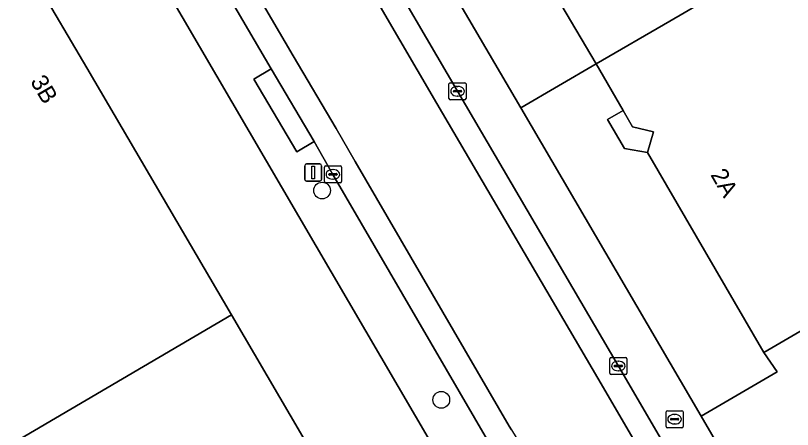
# Model space of a CAD drawing. Extents: x 157692 to 159674, y 381452 to 383291.
# Drawn here: x 159047.52 to 159093.09, y 382390.62 to 382414.88 of the extents above; entities that cross this region are included whole.
import ezdxf

# ---------------------------------------------------------------- set-up
doc = ezdxf.new("R2010")
doc.units = 0
for name, color, linetype in [('IMGEO_Boom', 7, 'Continuous'), ('IMGEO_Brandkraan', 7, 'Continuous'), ('IMGEO_Erf', 7, 'Continuous'), ('IMGEO_Hek', 7, 'Continuous'), ('IMGEO_Kolk', 7, 'Continuous'), ('IMGEO_Lichtmast', 7, 'Continuous'), ('IMGEO_Pand', 7, 'Continuous'), ('IMGEO_Pand_nummerreeks', 7, 'Continuous'), ('IMGEO_Parkeervlak_open', 7, 'Continuous'), ('IMGEO_Rijbaan_lokaal_gesloten', 7, 'Continuous'), ('IMGEO_Voetpad_open', 7, 'Continuous')]:
    doc.layers.add(name, color=color, linetype=linetype)

msp = doc.modelspace()

# ---------------------------------------------------------------- linework, layer by layer
at = {"layer": 'IMGEO_Boom'}
for centre in [(159065.497, 382404.625), (159072.491, 382392.355)]:
    msp.add_circle(centre, 0.489, dxfattribs=at)
at = {"layer": 'IMGEO_Brandkraan'}
for p, q in [((159085.673, 382390.793), (159085.673, 382391.645)), ((159085.748, 382391.719), (159086.6, 382391.719)), ((159086.674, 382391.645), (159086.674, 382390.793)), ((159085.932, 382391.213), (159085.932, 382391.225)), ((159086.37, 382391.176), (159085.972, 382391.176)), ((159085.975, 382391.262), (159086.373, 382391.262)), ((159086.161, 382391.499), (159086.186, 382391.499)), ((159086.416, 382391.225), (159086.416, 382391.213)), ((159086.6, 382390.719), (159085.748, 382390.719)), ((159086.184, 382390.939), (159086.159, 382390.939))]:
    msp.add_line(p, q, dxfattribs=at)
for points in [[(159085.673, 382390.793), (159085.673, 382391.645)], [(159085.748, 382391.719), (159086.6, 382391.719)], [(159086.674, 382391.645), (159086.674, 382390.793)], [(159086.6, 382390.719), (159085.748, 382390.719)]]:
    msp.add_lwpolyline(points, dxfattribs=at)
for centre, radius, start, end in [((159085.75, 382391.643), 0.0765, 91.552, 178.448), ((159085.75, 382391.643), 0.0765, 91.552, 178.448), ((159086.598, 382391.643), 0.0765, 1.552, 88.448), ((159086.598, 382391.643), 0.0765, 1.552, 88.448), ((159085.972, 382391.222), 0.0403, 85.8775, 175.7526), ((159085.969, 382391.212), 0.0366, 178.938, 274.7102), ((159086.373, 382391.219), 0.043, 264.8664, 352.4533), ((159086.377, 382391.224), 0.0386, 1.7309, 96.639), ((159085.75, 382390.795), 0.0765, 181.552, 268.448), ((159085.75, 382390.795), 0.0765, 181.552, 268.448), ((159086.598, 382390.795), 0.0765, 271.552, 358.448), ((159086.598, 382390.795), 0.0765, 271.552, 358.448)]:
    msp.add_arc(centre, radius, start, end, dxfattribs=at)
for centre, major_axis, ratio, start_param, end_param in [((159086.16, 382391.219), (-0.387, 0.002), 0.722429, 4.712389, 7.853982), ((159086.185, 382391.219), (-0.39, 0.002), 0.717154, 1.570796, 4.712389)]:
    msp.add_ellipse(centre, major_axis=major_axis, ratio=ratio, start_param=start_param, end_param=end_param, dxfattribs=at)
at = {"layer": 'IMGEO_Erf'}
for points in [[(159273.494, 382285.815), (159328.456, 382317.435), (159293.957, 382373.753), (159216.622, 382500), (159163.39, 382587.536), (159160.939, 382586.067), (159166.124, 382577.149), (159166.385, 382577.301), (159191.551, 382534.13), (159211.779, 382499.43), (159076.554, 382420.561), (159081.564, 382412.044), (159085.887, 382414.558), (159216.554, 382490.535), (159226.388, 382473.62), (159095.722, 382397.643), (159091.399, 382395.129), (159092.197, 382393.998), (159087.731, 382391.406), (159103.11, 382364.958), (159146.26, 382291.081)], [(159142.471, 382268.948), (159132.631, 382285.807), (159131.323, 382287.914), (159118.094, 382310.535), (159117.626, 382311.245), (159090.759, 382357.551), (159082.624, 382371.462), (159048.553, 382429.785), (159044.016, 382437.53), (159038.682, 382446.625), (159035.125, 382452.659), (159026.422, 382467.604), (159019.413, 382479.835)], [(158977.955, 382388.707), (159000, 382401.564), (159012.563, 382408.891), (159038.694, 382424.131), (159043.016, 382426.645), (159048.749, 382416.85), (159051.689, 382411.827), (159060.174, 382397.329), (159077.523, 382367.685), (159073.208, 382365.16), (159020.635, 382334.39), (159026.807, 382328.358), (159025.733, 382323.717), (159025.864, 382323.794), (159037.037, 382330.336), (159081.152, 382356.17), (159085.466, 382358.697), (159113.824, 382310.271), (159101.565, 382303.091), (159101.19, 382302.872), (159105.694, 382295.18), (159102.438, 382293.274)]]:
    msp.add_lwpolyline(points, dxfattribs=at)
msp.add_lwpolyline([(159083.152, 382409.312), (159082.245, 382408.784), (159083.235, 382407.081), (159084.58, 382406.857), (159084.938, 382408.072), (159083.705, 382408.361)], close=True, dxfattribs=at)
at = {"layer": 'IMGEO_Hek'}
msp.add_lwpolyline([(159161.827, 382265.491), (159159.385, 382269.716), (159159.154, 382269.539), (159145.077, 382293.575), (159087.731, 382391.406)], dxfattribs=at)
at = {"layer": 'IMGEO_Kolk'}
for p, q in [((159072.939, 382410.019), (159072.939, 382410.871)), ((159073.014, 382410.945), (159073.866, 382410.945)), ((159073.94, 382410.871), (159073.94, 382410.019)), ((159073.198, 382410.439), (159073.198, 382410.451)), ((159073.636, 382410.402), (159073.238, 382410.402)), ((159073.241, 382410.488), (159073.639, 382410.488)), ((159073.427, 382410.725), (159073.452, 382410.725)), ((159073.682, 382410.451), (159073.682, 382410.439)), ((159073.866, 382409.945), (159073.014, 382409.945)), ((159073.45, 382410.165), (159073.425, 382410.165)), ((159065.632, 382405.147), (159065.632, 382405.999)), ((159065.707, 382406.073), (159066.559, 382406.073)), ((159066.12, 382405.853), (159066.145, 382405.853)), ((159066.633, 382405.999), (159066.633, 382405.147)), ((159065.891, 382405.567), (159065.891, 382405.579)), ((159066.329, 382405.53), (159065.931, 382405.53)), ((159065.934, 382405.616), (159066.332, 382405.616)), ((159066.143, 382405.293), (159066.118, 382405.293)), ((159066.375, 382405.579), (159066.375, 382405.567)), ((159066.559, 382405.073), (159065.707, 382405.073)), ((159082.45, 382394.836), (159083.302, 382394.836)), ((159082.375, 382393.91), (159082.375, 382394.762)), ((159082.634, 382394.33), (159082.634, 382394.342)), ((159082.677, 382394.379), (159083.075, 382394.379)), ((159082.863, 382394.616), (159082.888, 382394.616)), ((159083.118, 382394.342), (159083.118, 382394.33)), ((159083.376, 382394.762), (159083.376, 382393.91)), ((159083.072, 382394.293), (159082.674, 382394.293)), ((159082.886, 382394.056), (159082.861, 382394.056)), ((159083.302, 382393.836), (159082.45, 382393.836))]:
    msp.add_line(p, q, dxfattribs=at)
for points in [[(159072.939, 382410.019), (159072.939, 382410.871)], [(159073.014, 382410.945), (159073.866, 382410.945)], [(159073.94, 382410.871), (159073.94, 382410.019)], [(159073.866, 382409.945), (159073.014, 382409.945)], [(159065.632, 382405.147), (159065.632, 382405.999)], [(159065.707, 382406.073), (159066.559, 382406.073)], [(159066.633, 382405.999), (159066.633, 382405.147)], [(159066.559, 382405.073), (159065.707, 382405.073)], [(159082.45, 382394.836), (159083.302, 382394.836)], [(159082.375, 382393.91), (159082.375, 382394.762)], [(159083.376, 382394.762), (159083.376, 382393.91)], [(159083.302, 382393.836), (159082.45, 382393.836)]]:
    msp.add_lwpolyline(points, dxfattribs=at)
for centre, radius, start, end in [((159073.016, 382410.869), 0.0765, 91.552, 178.448), ((159073.016, 382410.869), 0.0765, 91.552, 178.448), ((159073.864, 382410.869), 0.0765, 1.552, 88.448), ((159073.864, 382410.869), 0.0765, 1.552, 88.448), ((159073.238, 382410.448), 0.0403, 85.8775, 175.7526), ((159073.235, 382410.438), 0.0366, 178.938, 274.7102), ((159073.639, 382410.445), 0.043, 264.8664, 352.4533), ((159073.643, 382410.45), 0.0386, 1.7309, 96.639), ((159073.016, 382410.021), 0.0765, 181.552, 268.448), ((159073.016, 382410.021), 0.0765, 181.552, 268.448), ((159073.864, 382410.021), 0.0765, 271.552, 358.448), ((159073.864, 382410.021), 0.0765, 271.552, 358.448), ((159065.709, 382405.997), 0.0765, 91.552, 178.448), ((159065.709, 382405.997), 0.0765, 91.552, 178.448), ((159066.557, 382405.997), 0.0765, 1.552, 88.448), ((159066.557, 382405.997), 0.0765, 1.552, 88.448), ((159065.931, 382405.576), 0.0403, 85.8775, 175.7526), ((159065.928, 382405.566), 0.0366, 178.938, 274.7102), ((159066.332, 382405.573), 0.043, 264.8664, 352.4533), ((159066.336, 382405.578), 0.0386, 1.7309, 96.639), ((159065.709, 382405.149), 0.0765, 181.552, 268.448), ((159065.709, 382405.149), 0.0765, 181.552, 268.448), ((159066.557, 382405.149), 0.0765, 271.552, 358.448), ((159066.557, 382405.149), 0.0765, 271.552, 358.448), ((159082.452, 382394.76), 0.0765, 91.552, 178.448), ((159082.452, 382394.76), 0.0765, 91.552, 178.448), ((159083.3, 382394.76), 0.0765, 1.552, 88.448), ((159083.3, 382394.76), 0.0765, 1.552, 88.448), ((159082.674, 382394.339), 0.0403, 85.8775, 175.7526), ((159083.079, 382394.341), 0.0386, 1.7309, 96.639), ((159082.452, 382393.912), 0.0765, 181.552, 268.448), ((159082.452, 382393.912), 0.0765, 181.552, 268.448), ((159082.671, 382394.329), 0.0366, 178.938, 274.7102), ((159083.075, 382394.336), 0.043, 264.8664, 352.4533), ((159083.3, 382393.912), 0.0765, 271.552, 358.448), ((159083.3, 382393.912), 0.0765, 271.552, 358.448)]:
    msp.add_arc(centre, radius, start, end, dxfattribs=at)
for centre, major_axis, ratio, start_param, end_param in [((159073.426, 382410.445), (-0.387, 0.002), 0.722429, 4.712389, 7.853982), ((159073.451, 382410.445), (-0.39, 0.002), 0.717154, 1.570796, 4.712389), ((159066.119, 382405.573), (-0.387, 0.002), 0.722429, 4.712389, 7.853982), ((159066.144, 382405.573), (-0.39, 0.002), 0.717154, 1.570796, 4.712389), ((159082.862, 382394.336), (-0.387, 0.002), 0.722429, 4.712389, 7.853982), ((159082.887, 382394.336), (-0.39, 0.002), 0.717154, 1.570796, 4.712389)]:
    msp.add_ellipse(centre, major_axis=major_axis, ratio=ratio, start_param=start_param, end_param=end_param, dxfattribs=at)
at = {"layer": 'IMGEO_Lichtmast'}
for p, q in [((159064.48, 382405.281), (159064.48, 382406.081)), ((159064.48, 382406.081), (159064.48, 382405.281)), ((159064.58, 382406.181), (159065.37, 382406.181)), ((159065.37, 382406.181), (159064.58, 382406.181)), ((159065.47, 382406.081), (159065.47, 382405.281)), ((159065.47, 382405.281), (159065.47, 382406.081)), ((159065.37, 382405.181), (159064.58, 382405.181)), ((159064.58, 382405.181), (159065.37, 382405.181))]:
    msp.add_line(p, q, dxfattribs=at)
msp.add_lwpolyline([(159064.9, 382406.056), (159065.05, 382406.056), (159065.05, 382405.306), (159064.9, 382405.306), (159064.9, 382406.056)], dxfattribs=at)
for centre, start, end in [((159064.58, 382406.081), 90, 180), ((159064.58, 382406.081), 90, 180), ((159065.37, 382406.081), 0, 90), ((159065.37, 382406.081), 360, 90), ((159064.58, 382405.281), 180, 270), ((159064.58, 382405.281), 180, 270), ((159065.37, 382405.281), 270, 0), ((159065.37, 382405.281), 270, 0)]:
    msp.add_arc(centre, 0.1, start, end, dxfattribs=at)
at = {"layer": 'IMGEO_Pand'}
for points in [[(159085.887, 382414.558), (159081.564, 382412.044), (159083.152, 382409.312), (159083.705, 382408.361), (159084.938, 382408.072), (159084.58, 382406.857), (159091.399, 382395.129), (159095.722, 382397.643), (159226.388, 382473.62), (159216.554, 382490.535)], [(159060.174, 382397.329), (159051.689, 382411.827), (159048.749, 382416.85), (159043.016, 382426.645), (159038.694, 382424.131), (159012.563, 382408.891), (159029.765, 382379.502)], [(159060.174, 382397.329), (159029.765, 382379.502), (159012.563, 382408.891), (159000, 382401.564), (158977.955, 382388.707), (158995.242, 382359.207), (159000, 382354.557), (159013.712, 382341.095), (159020.635, 382334.39), (159073.208, 382365.16), (159077.523, 382367.685)]]:
    msp.add_lwpolyline(points, close=True, dxfattribs=at)
at = {"layer": 'IMGEO_Parkeervlak_open'}
for points in [[(159077.163, 382409.47), (159072.057, 382418.198), (159066.152, 382428.292), (159063.873, 382432.188), (159060.954, 382437.177), (159058.62, 382435.786), (159063.472, 382427.52), (159073.439, 382410.444), (159082.875, 382394.336), (159085.401, 382390.018), (159092.391, 382378.068), (159103.311, 382359.352), (159112.833, 382342.992), (159123.237, 382325.137), (159135.842, 382303.553), (159143.881, 382289.925), (159159.071, 382263.958), (159161.311, 382265.277), (159146.26, 382291.081), (159103.11, 382364.958), (159087.731, 382391.406)], [(159084.58, 382406.857), (159083.235, 382407.081), (159082.245, 382408.784), (159083.152, 382409.312), (159081.564, 382412.044), (159077.163, 382409.47), (159087.731, 382391.406), (159092.197, 382393.998), (159091.399, 382395.129)]]:
    msp.add_lwpolyline(points, close=True, dxfattribs=at)
at = {"layer": 'IMGEO_Rijbaan_lokaal_gesloten'}
for points in [[(159063.472, 382427.52), (159058.62, 382435.786), (159057.417, 382435.069), (159062.264, 382426.813), (159072.23, 382409.737), (159081.667, 382393.629), (159084.192, 382389.311), (159091.182, 382377.362), (159102.101, 382358.647), (159111.623, 382342.287), (159122.028, 382324.432), (159134.633, 382302.847), (159145.148, 382284.823), (159155.325, 382267.42), (159157.641, 382263.44), (159174.5, 382234.542), (159175.2, 382233.343), (159184.255, 382224.142), (159181.818, 382227.27), (159177.76, 382232.926), (159175.52, 382236.142)], [(159084.192, 382389.311), (159081.667, 382393.629), (159072.23, 382409.737), (159062.264, 382426.813), (159057.417, 382435.069), (159052.365, 382432.057), (159063.794, 382412.515), (159066.321, 382408.255), (159067.432, 382406.325), (159076.469, 382390.805), (159076.612, 382390.6), (159079.253, 382386.255), (159086.295, 382373.984), (159094.603, 382359.781), (159096.676, 382356.151), (159106.453, 382339.3), (159117.324, 382320.793), (159121.972, 382312.81), (159135.154, 382290.23)], [(159076.612, 382390.6), (159076.469, 382390.805), (159067.432, 382406.325), (159066.321, 382408.255), (159063.794, 382412.515), (159052.365, 382432.057), (159051.076, 382431.289), (159062.502, 382411.754), (159065.026, 382407.498), (159066.134, 382405.573), (159075.203, 382389.998)], [(159173.751, 382238.863), (159162.212, 382258.588), (159159.071, 382263.958), (159143.881, 382289.925), (159135.842, 382303.553), (159123.237, 382325.137), (159112.833, 382342.992), (159103.311, 382359.352), (159092.391, 382378.068), (159085.401, 382390.018), (159082.875, 382394.336), (159073.439, 382410.444), (159063.472, 382427.52)]]:
    msp.add_lwpolyline(points, dxfattribs=at)
at = {"layer": 'IMGEO_Voetpad_open'}
for points in [[(159076.961, 382384.884), (159074.354, 382389.173), (159075.354, 382389.781), (159075.203, 382389.998), (159066.134, 382405.573), (159065.026, 382407.498), (159064.02, 382406.901), (159061.496, 382411.157), (159062.502, 382411.754), (159051.076, 382431.289), (159048.553, 382429.785), (159082.624, 382371.462), (159085.183, 382372.967), (159085.041, 382373.155), (159077.961, 382385.492)], [(159076.554, 382420.561), (159076.499, 382420.529), (159076.383, 382420.728), (159072.057, 382418.198), (159077.163, 382409.47), (159081.564, 382412.044)], [(159062.502, 382411.754), (159061.496, 382411.157), (159064.02, 382406.901), (159065.026, 382407.498)]]:
    msp.add_lwpolyline(points, close=True, dxfattribs=at)

# ---------------------------------------------------------------- texts
at = {"layer": 'IMGEO_Pand_nummerreeks'}
for s, rotation, p in [('3B', 300.3395, (159048.358, 382411.025)), ('2A', 300.1753, (159088.256, 382405.548))]:
    msp.add_text(s, height=1, rotation=rotation, dxfattribs=at).set_placement(p)

doc.saveas('drawing.dxf')
